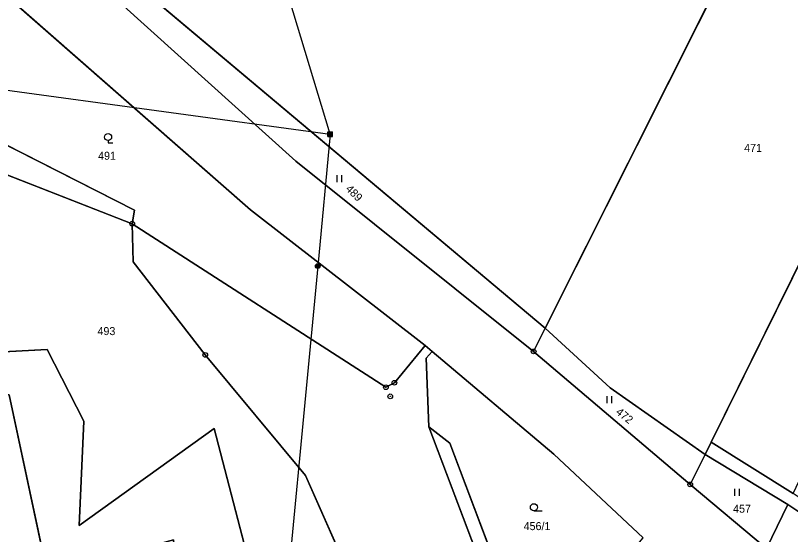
# Model space of a CAD drawing. Extents: x -689422 to -685210, y -987725 to -982160.
# Drawn here: x -686678.2 to -686513.6, y -986240.3 to -986130.2 of the extents above; entities that cross this region are included whole.
import ezdxf

# ---------------------------------------------------------------- set-up
doc = ezdxf.new("R2010")
doc.units = 0
for name, color, linetype in [('KN_Hranice_parcel', 7, 'Continuous'), ('KN_Parcelni cisla', 7, 'Continuous'), ('KN_Polygon parcely', 7, 'Continuous'), ('KN_Pozemkove predmety', 7, 'Continuous'), ('KN_POZEMKY_ORNA PUDA', 7, 'Continuous'), ('KN_POZEMKY_OSTATNI PLOCHA', 7, 'Continuous'), ('KN_POZEMKY_OVOCNY_SAD', 7, 'Continuous'), ('KN_POZEMKY_TTP', 7, 'Continuous'), ('KN_POZEMKY_VODNI_PLOCHA', 7, 'Continuous'), ('KN_POZEMKY_ZAHRADA', 7, 'Continuous'), ('KN_VYUZITI_07_vodni plocha_tok prirozeny', 7, 'Continuous'), ('KN_VYUZITI_16_ostatni plocha_silnice', 7, 'Continuous'), ('KN_VYUZITI_23_ostatni plocha_manipulacni plocha', 7, 'Continuous'), ('KN_VYUZITI_27_ostatni plocha_neplodna puda', 7, 'Continuous'), ('KN_Značky bodu BP', 7, 'Continuous'), ('KN_Značky kultur', 7, 'Continuous')]:
    doc.layers.add(name, color=color, linetype=linetype)

msp = doc.modelspace()

# ---------------------------------------------------------------- linework, layer by layer
at = {"layer": 'KN_Hranice_parcel'}
for p, q in [((-686473.3, -986104.92), (-686530.46, -986220.75)), ((-686526.84, -986119.08), (-686565.76, -986196.56)), ((-686652.72, -986123.46), (-686565.76, -986196.56)), ((-686565.76, -986196.56), (-686568.18, -986201.47)), ((-686589.76, -986201.48), (-686591.19, -986200.22)), ((-686568.18, -986201.47), (-686534.93, -986229.71)), ((-686546.45, -986333.52), (-686590.46, -986217.47)), ((-686530.46, -986220.75), (-686531.76, -986223.33)), ((-686513.07, -986231.64), (-686530.46, -986220.75)), ((-686531.76, -986223.33), (-686534.93, -986229.71)), ((-686531.76, -986223.33), (-686514.21, -986233.99)), ((-686534.93, -986229.71), (-686518.71, -986243.33)), ((-686514.21, -986233.99), (-686518.71, -986243.33))]:
    msp.add_line(p, q, dxfattribs=at)
for points in [[(-686591.19, -986200.22), (-686628.32, -986171.42), (-686733.98, -986078.77)], [(-686655.89, -986127.54), (-686618.66, -986161.06), (-686568.18, -986201.47)], [(-686709.96, -986136.23), (-686688.36, -986153.55), (-686652.92, -986171.47), (-686653.43, -986174.36)], [(-686694.58, -986157.58), (-686690.04, -986160.07), (-686653.43, -986174.36)], [(-686653.43, -986174.36), (-686599.56, -986209.09), (-686597.75, -986208.12), (-686591.19, -986200.22)], [(-686624.7, -986261.38), (-686608.6, -986245.91), (-686616.61, -986227.78), (-686637.91, -986202.22), (-686653.2, -986182.49), (-686653.43, -986174.36)], [(-686565.76, -986196.56), (-686551.9, -986209.24), (-686531.76, -986223.33)], [(-686624.7, -986261.38), (-686636.01, -986217.82), (-686664.66, -986238.46), (-686663.73, -986216.26), (-686671.51, -986201.06), (-686703.45, -986202.79)], [(-686590.46, -986217.47), (-686591, -986202.9), (-686589.76, -986201.48)], [(-686589.76, -986201.48), (-686563.88, -986223.26), (-686544.95, -986241.07)], [(-686679.56, -986210.72), (-686671.4, -986248.73), (-686644.68, -986241.46), (-686643.38, -986256.33)], [(-686568.04, -986268.3), (-686585.99, -986220.97), (-686590.46, -986217.47)], [(-686514.21, -986233.99), (-686505.68, -986239.66), (-686497.53, -986250.29)]]:
    msp.add_lwpolyline(points, dxfattribs=at)
at = {"layer": 'KN_Polygon parcely'}
for points in [[(-686518.71, -986243.33), (-686534.93, -986229.71), (-686568.18, -986201.47), (-686618.66, -986161.06), (-686655.89, -986127.54), (-686659.97, -986124.02), (-686666.41, -986118.47), (-686687.43, -986100.38), (-686712.96, -986080.32), (-686726.79, -986069.45), (-686733.98, -986078.77), (-686628.32, -986171.42), (-686591.19, -986200.22), (-686589.76, -986201.48), (-686563.88, -986223.26), (-686544.95, -986241.07)], [(-686608.6, -986245.91), (-686616.61, -986227.78), (-686637.91, -986202.22), (-686653.2, -986182.49), (-686653.43, -986174.36), (-686690.04, -986160.07)], [(-686546.45, -986333.52), (-686590.46, -986217.47), (-686591, -986202.9), (-686589.76, -986201.48), (-686591.19, -986200.22), (-686597.75, -986208.12), (-686599.56, -986209.09), (-686653.43, -986174.36), (-686653.2, -986182.49), (-686637.91, -986202.22), (-686616.61, -986227.78), (-686608.6, -986245.91)], [(-686703.45, -986202.79), (-686671.51, -986201.06), (-686663.73, -986216.26), (-686664.66, -986238.46), (-686636.01, -986217.82), (-686624.7, -986261.38)], [(-686624.7, -986261.38), (-686636.01, -986217.82), (-686664.66, -986238.46), (-686663.73, -986216.26), (-686671.51, -986201.06), (-686703.45, -986202.79), (-686701.28, -986208.65), (-686700.56, -986210.6), (-686696.47, -986210.62), (-686679.56, -986210.72), (-686671.4, -986248.73)]]:
    msp.add_lwpolyline(points, dxfattribs=at)
for points in [[(-686737.03, -986087.16), (-686734.88, -986100.9), (-686734.48, -986103.49), (-686732.94, -986104.39), (-686714.25, -986129.74), (-686709.96, -986136.23), (-686688.36, -986153.55), (-686652.92, -986171.47), (-686653.43, -986174.36), (-686599.56, -986209.09), (-686597.75, -986208.12), (-686591.19, -986200.22), (-686628.32, -986171.42), (-686733.98, -986078.77)], [(-686587.06, -986096.25), (-686621.64, -986085.23), (-686632.21, -986089.4), (-686644.75, -986113.22), (-686652.72, -986123.46), (-686565.76, -986196.56), (-686526.84, -986119.08), (-686528.23, -986118.63), (-686547.35, -986108.47), (-686571.81, -986098.69)], [(-686551.9, -986209.24), (-686531.76, -986223.33), (-686530.46, -986220.75), (-686473.3, -986104.92), (-686499.63, -986092.5), (-686508.21, -986101.06), (-686518.32, -986116.95), (-686523.62, -986120.23), (-686526.84, -986119.08), (-686565.76, -986196.56)], [(-686473.3, -986104.92), (-686530.46, -986220.75), (-686513.07, -986231.64), (-686456.78, -986112.97)], [(-686618.66, -986161.06), (-686568.18, -986201.47), (-686565.76, -986196.56), (-686652.72, -986123.46), (-686655.89, -986127.54)], [(-686690.04, -986160.07), (-686653.43, -986174.36), (-686652.92, -986171.47), (-686688.36, -986153.55), (-686709.96, -986136.23), (-686703.59, -986145.86), (-686697.95, -986148.64), (-686694.58, -986157.58)], [(-686568.18, -986201.47), (-686534.93, -986229.71), (-686531.76, -986223.33), (-686551.9, -986209.24), (-686565.76, -986196.56)], [(-686544.95, -986241.07), (-686563.88, -986223.26), (-686589.76, -986201.48), (-686591, -986202.9), (-686590.46, -986217.47), (-686585.99, -986220.97), (-686568.04, -986268.3)], [(-686689.98, -986217.58), (-686665.99, -986301.77), (-686654.65, -986297.58), (-686662.76, -986277.82), (-686643.38, -986256.33), (-686644.68, -986241.46), (-686671.4, -986248.73), (-686679.56, -986210.72), (-686696.47, -986210.62), (-686693.87, -986213.32)], [(-686585.99, -986220.97), (-686590.46, -986217.47), (-686546.45, -986333.52), (-686543.91, -986331.92), (-686552.49, -986309.3), (-686568.04, -986268.3)], [(-686495.76, -986247.6), (-686503.33, -986238.13), (-686513.07, -986231.64), (-686530.46, -986220.75), (-686531.76, -986223.33), (-686514.21, -986233.99), (-686505.68, -986239.66), (-686497.53, -986250.29), (-686493.91, -986254.75), (-686481.93, -986265.9), (-686469.39, -986278.52), (-686461.87, -986285.13), (-686465.21, -986278.86), (-686480.58, -986263.62), (-686492.19, -986252.76)], [(-686534.93, -986229.71), (-686518.71, -986243.33), (-686514.21, -986233.99), (-686531.76, -986223.33)], [(-686518.71, -986243.33), (-686500.94, -986258.37), (-686497.53, -986250.29), (-686505.68, -986239.66), (-686514.21, -986233.99)]]:
    msp.add_lwpolyline(points, close=True, dxfattribs=at)
at = {"layer": 'KN_Pozemkove predmety'}
for p, q in [((-686611.41, -986155.35), (-686627.54, -986101.84)), ((-686895.27, -986116.64), (-686611.41, -986155.35)), ((-686611.41, -986155.35), (-686614.02, -986183.36)), ((-686611.91, -986154.85), (-686610.91, -986154.85)), ((-686611.91, -986155.85), (-686611.91, -986154.85)), ((-686611.91, -986155.05), (-686610.91, -986155.05)), ((-686611.91, -986155.25), (-686610.91, -986155.25)), ((-686611.91, -986155.45), (-686610.91, -986155.45)), ((-686611.91, -986155.65), (-686610.91, -986155.65)), ((-686611.91, -986155.85), (-686610.91, -986155.85)), ((-686611.71, -986155.85), (-686611.71, -986154.85)), ((-686611.51, -986155.85), (-686611.51, -986154.85)), ((-686611.31, -986155.85), (-686611.31, -986154.85)), ((-686611.11, -986155.85), (-686611.11, -986154.85)), ((-686610.91, -986155.85), (-686610.91, -986154.85)), ((-686614.02, -986183.36), (-686621.81, -986264.75))]:
    msp.add_line(p, q, dxfattribs=at)
for radius in [0.5, 0.4, 0.3, 0.2, 0.1]:
    msp.add_circle((-686614.02, -986183.36), radius, dxfattribs=at)
at = {"layer": 'KN_POZEMKY_ORNA PUDA'}
for p, q in [((-686473.3, -986104.92), (-686530.46, -986220.75)), ((-686530.46, -986220.75), (-686473.3, -986104.92)), ((-686565.76, -986196.56), (-686526.84, -986119.08)), ((-686526.84, -986119.08), (-686565.76, -986196.56)), ((-686565.76, -986196.56), (-686652.72, -986123.46)), ((-686551.9, -986209.24), (-686565.76, -986196.56)), ((-686531.76, -986223.33), (-686551.9, -986209.24)), ((-686530.46, -986220.75), (-686531.76, -986223.33)), ((-686531.76, -986223.33), (-686530.46, -986220.75)), ((-686530.46, -986220.75), (-686513.07, -986231.64)), ((-686513.07, -986231.64), (-686530.46, -986220.75)), ((-686514.21, -986233.99), (-686531.76, -986223.33)), ((-686505.68, -986239.66), (-686514.21, -986233.99))]:
    msp.add_line(p, q, dxfattribs=at)
at = {"layer": 'KN_POZEMKY_OSTATNI PLOCHA'}
for p, q in [((-686628.32, -986171.42), (-686733.98, -986078.77)), ((-686655.89, -986127.54), (-686618.66, -986161.06)), ((-686690.04, -986160.07), (-686653.43, -986174.36)), ((-686618.66, -986161.06), (-686568.18, -986201.47)), ((-686591.19, -986200.22), (-686628.32, -986171.42)), ((-686653.2, -986182.49), (-686653.43, -986174.36)), ((-686653.43, -986174.36), (-686599.56, -986209.09)), ((-686653.43, -986174.36), (-686653.2, -986182.49)), ((-686637.91, -986202.22), (-686653.2, -986182.49)), ((-686653.2, -986182.49), (-686637.91, -986202.22)), ((-686597.75, -986208.12), (-686591.19, -986200.22)), ((-686591.19, -986200.22), (-686589.76, -986201.48)), ((-686589.76, -986201.48), (-686591.19, -986200.22)), ((-686671.51, -986201.06), (-686703.45, -986202.79)), ((-686663.73, -986216.26), (-686671.51, -986201.06)), ((-686616.61, -986227.78), (-686637.91, -986202.22)), ((-686637.91, -986202.22), (-686616.61, -986227.78)), ((-686589.76, -986201.48), (-686591, -986202.9)), ((-686563.88, -986223.26), (-686589.76, -986201.48)), ((-686568.18, -986201.47), (-686534.93, -986229.71)), ((-686591, -986202.9), (-686590.46, -986217.47)), ((-686599.56, -986209.09), (-686597.75, -986208.12)), ((-686679.56, -986210.72), (-686671.4, -986248.73)), ((-686664.66, -986238.46), (-686663.73, -986216.26)), ((-686636.01, -986217.82), (-686664.66, -986238.46)), ((-686624.7, -986261.38), (-686636.01, -986217.82)), ((-686590.46, -986217.47), (-686546.45, -986333.52)), ((-686544.95, -986241.07), (-686563.88, -986223.26)), ((-686608.6, -986245.91), (-686616.61, -986227.78)), ((-686616.61, -986227.78), (-686608.6, -986245.91)), ((-686534.93, -986229.71), (-686518.71, -986243.33))]:
    msp.add_line(p, q, dxfattribs=at)
at = {"layer": 'KN_POZEMKY_OVOCNY_SAD'}
for p, q in [((-686733.98, -986078.77), (-686628.32, -986171.42)), ((-686652.92, -986171.47), (-686688.36, -986153.55)), ((-686653.43, -986174.36), (-686652.92, -986171.47)), ((-686628.32, -986171.42), (-686591.19, -986200.22)), ((-686599.56, -986209.09), (-686653.43, -986174.36)), ((-686591.19, -986200.22), (-686597.75, -986208.12)), ((-686597.75, -986208.12), (-686599.56, -986209.09))]:
    msp.add_line(p, q, dxfattribs=at)
at = {"layer": 'KN_POZEMKY_TTP'}
for p, q in [((-686652.72, -986123.46), (-686565.76, -986196.56)), ((-686618.66, -986161.06), (-686655.89, -986127.54)), ((-686688.36, -986153.55), (-686652.92, -986171.47)), ((-686653.43, -986174.36), (-686690.04, -986160.07)), ((-686568.18, -986201.47), (-686618.66, -986161.06)), ((-686652.92, -986171.47), (-686653.43, -986174.36)), ((-686568.18, -986201.47), (-686565.76, -986196.56)), ((-686565.76, -986196.56), (-686568.18, -986201.47)), ((-686565.76, -986196.56), (-686551.9, -986209.24)), ((-686534.93, -986229.71), (-686568.18, -986201.47)), ((-686551.9, -986209.24), (-686531.76, -986223.33)), ((-686590.46, -986217.47), (-686585.99, -986220.97)), ((-686546.45, -986333.52), (-686590.46, -986217.47)), ((-686585.99, -986220.97), (-686568.04, -986268.3)), ((-686534.93, -986229.71), (-686531.76, -986223.33)), ((-686531.76, -986223.33), (-686534.93, -986229.71)), ((-686531.76, -986223.33), (-686514.21, -986233.99)), ((-686518.71, -986243.33), (-686534.93, -986229.71)), ((-686514.21, -986233.99), (-686518.71, -986243.33)), ((-686518.71, -986243.33), (-686514.21, -986233.99)), ((-686514.21, -986233.99), (-686505.68, -986239.66))]:
    msp.add_line(p, q, dxfattribs=at)
at = {"layer": 'KN_POZEMKY_VODNI_PLOCHA'}
for p, q in [((-686703.45, -986202.79), (-686671.51, -986201.06)), ((-686671.51, -986201.06), (-686663.73, -986216.26)), ((-686671.4, -986248.73), (-686679.56, -986210.72)), ((-686663.73, -986216.26), (-686664.66, -986238.46)), ((-686664.66, -986238.46), (-686636.01, -986217.82)), ((-686636.01, -986217.82), (-686624.7, -986261.38))]:
    msp.add_line(p, q, dxfattribs=at)
at = {"layer": 'KN_POZEMKY_ZAHRADA'}
for p, q in [((-686591, -986202.9), (-686589.76, -986201.48)), ((-686589.76, -986201.48), (-686563.88, -986223.26)), ((-686590.46, -986217.47), (-686591, -986202.9)), ((-686585.99, -986220.97), (-686590.46, -986217.47)), ((-686568.04, -986268.3), (-686585.99, -986220.97)), ((-686563.88, -986223.26), (-686544.95, -986241.07))]:
    msp.add_line(p, q, dxfattribs=at)
at = {"layer": 'KN_VYUZITI_07_vodni plocha_tok prirozeny'}
for p, q in [((-686703.45, -986202.79), (-686671.51, -986201.06)), ((-686671.51, -986201.06), (-686663.73, -986216.26)), ((-686671.4, -986248.73), (-686679.56, -986210.72)), ((-686663.73, -986216.26), (-686664.66, -986238.46)), ((-686664.66, -986238.46), (-686636.01, -986217.82)), ((-686636.01, -986217.82), (-686624.7, -986261.38))]:
    msp.add_line(p, q, dxfattribs=at)
at = {"layer": 'KN_VYUZITI_16_ostatni plocha_silnice'}
for p, q in [((-686628.32, -986171.42), (-686733.98, -986078.77)), ((-686655.89, -986127.54), (-686618.66, -986161.06)), ((-686618.66, -986161.06), (-686568.18, -986201.47)), ((-686591.19, -986200.22), (-686628.32, -986171.42)), ((-686589.76, -986201.48), (-686591.19, -986200.22)), ((-686563.88, -986223.26), (-686589.76, -986201.48)), ((-686568.18, -986201.47), (-686534.93, -986229.71)), ((-686544.95, -986241.07), (-686563.88, -986223.26)), ((-686534.93, -986229.71), (-686518.71, -986243.33))]:
    msp.add_line(p, q, dxfattribs=at)
at = {"layer": 'KN_VYUZITI_23_ostatni plocha_manipulacni plocha'}
for p, q in [((-686690.04, -986160.07), (-686653.43, -986174.36)), ((-686653.43, -986174.36), (-686653.2, -986182.49)), ((-686653.2, -986182.49), (-686637.91, -986202.22)), ((-686671.51, -986201.06), (-686703.45, -986202.79)), ((-686663.73, -986216.26), (-686671.51, -986201.06)), ((-686637.91, -986202.22), (-686616.61, -986227.78)), ((-686679.56, -986210.72), (-686671.4, -986248.73)), ((-686664.66, -986238.46), (-686663.73, -986216.26)), ((-686636.01, -986217.82), (-686664.66, -986238.46)), ((-686624.7, -986261.38), (-686636.01, -986217.82)), ((-686616.61, -986227.78), (-686608.6, -986245.91))]:
    msp.add_line(p, q, dxfattribs=at)
at = {"layer": 'KN_VYUZITI_27_ostatni plocha_neplodna puda'}
for p, q in [((-686653.2, -986182.49), (-686653.43, -986174.36)), ((-686653.43, -986174.36), (-686599.56, -986209.09)), ((-686637.91, -986202.22), (-686653.2, -986182.49)), ((-686597.75, -986208.12), (-686591.19, -986200.22)), ((-686591.19, -986200.22), (-686589.76, -986201.48)), ((-686616.61, -986227.78), (-686637.91, -986202.22)), ((-686589.76, -986201.48), (-686591, -986202.9)), ((-686591, -986202.9), (-686590.46, -986217.47)), ((-686599.56, -986209.09), (-686597.75, -986208.12)), ((-686590.46, -986217.47), (-686546.45, -986333.52)), ((-686608.6, -986245.91), (-686616.61, -986227.78))]:
    msp.add_line(p, q, dxfattribs=at)
at = {"layer": 'KN_Značky bodu BP'}
for centre, radius in [((-686653.43, -986174.36), 0.5), ((-686653.43, -986174.36), 0.0303), ((-686637.91, -986202.22), 0.5), ((-686637.91, -986202.22), 0.0303), ((-686568.18, -986201.47), 0.5), ((-686568.18, -986201.47), 0.0303), ((-686599.56, -986209.09), 0.5), ((-686597.75, -986208.12), 0.5), ((-686597.75, -986208.12), 0.0303), ((-686599.56, -986209.09), 0.0303), ((-686598.62, -986211.01), 0.5), ((-686598.62, -986211.01), 0.0303), ((-686534.93, -986229.71), 0.5), ((-686534.93, -986229.71), 0.0303)]:
    msp.add_circle(centre, radius, dxfattribs=at)
at = {"layer": 'KN_Značky kultur'}
for p, q in [((-686658.54, -986156.72), (-686658.54, -986157.22)), ((-686658.54, -986157.22), (-686657.54, -986157.22)), ((-686609.93, -986165.54), (-686609.93, -986164.04)), ((-686608.93, -986165.54), (-686608.93, -986164.04)), ((-686552.58, -986212.48), (-686552.58, -986210.98)), ((-686551.58, -986212.48), (-686551.58, -986210.98)), ((-686525.48, -986232.11), (-686525.48, -986230.61)), ((-686524.48, -986232.11), (-686524.48, -986230.61)), ((-686568.13, -986235.3), (-686566.38, -986235.3))]:
    msp.add_line(p, q, dxfattribs=at)
for centre in [(-686658.54, -986155.97), (-686568.13, -986234.55)]:
    msp.add_circle(centre, 0.75, dxfattribs=at)

# ---------------------------------------------------------------- texts
at = {"layer": 'KN_Parcelni cisla'}
for s, p in [('471', (-686523.48, -986159.11)), ('491', (-686660.67, -986160.79)), ('493', (-686660.8, -986198.01)), ('457', (-686525.83, -986235.71)), ('456/1', (-686570.31, -986239.41))]:
    msp.add_text(s, height=1.7, dxfattribs=at).set_placement(p)
for s, rotation, p in [('489', 315, (-686608.23, -986167.11)), ('472', 321, (-686550.87, -986214.58))]:
    msp.add_text(s, height=1.7, rotation=rotation, dxfattribs=at).set_placement(p)

doc.saveas('drawing.dxf')
